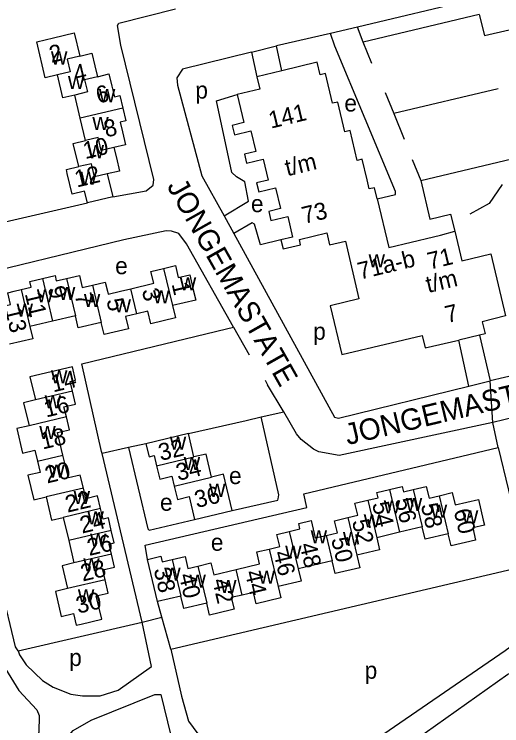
# Model space of a CAD drawing. Extents: x 157646 to 159241, y 379213 to 381217.
# Drawn here: x 158640 to 158754.8, y 380397.8 to 380565.2 of the extents above; entities that cross this region are included whole.
import ezdxf

# ---------------------------------------------------------------- set-up
doc = ezdxf.new("R2010")
doc.units = 0
for name, color, linetype in [('BLT_Basislijn', 7, 'Continuous'), ('BLT_Bebouwing', 7, 'Continuous'), ('BLT_Centroide', 7, 'Continuous'), ('BLT_Huisnummer', 7, 'Continuous'), ('BLT_Huisnummer_ tussenligend', 7, 'Continuous'), ('BLT_Huisnummer_reeks', 7, 'Continuous'), ('BLT_Onderverdeling_panden', 7, 'Continuous'), ('BLT_Straatnaam', 7, 'Continuous'), ('BLT_Vlakafsluiter', 7, 'Continuous')]:
    doc.layers.add(name, color=color, linetype=linetype)

msp = doc.modelspace()

# ---------------------------------------------------------------- linework, layer by layer
at = {"layer": 'BLT_Basislijn'}
for p, q in [((158748.6, 380568.78), (158720.83, 380562.13)), ((158749.52, 380565.12), (158722.23, 380558.58)), ((158720.83, 380562.13), (158714.5, 380560.63)), ((158722.23, 380558.58), (158720.83, 380562.13)), ((158714.5, 380560.63), (158701.8, 380557.72)), ((158724.23, 380553.53), (158722.23, 380558.58)), ((158695.87, 380556.27), (158701.8, 380557.72)), ((158703.05, 380551.83), (158701.8, 380557.72)), ((158695.87, 380556.27), (158697.19, 380550.42)), ((158727.38, 380546.78), (158729.39, 380541.81)), ((158753.96, 380547.62), (158729.39, 380541.81)), ((158729.39, 380541.81), (158731.83, 380535.76)), ((158735.74, 380526.08), (158770.24, 380534.28)), ((158733.76, 380530.98), (158735.74, 380526.08)), ((158735.74, 380526.08), (158737.91, 380516.97)), ((158754.91, 380525.13), (158751.87, 380520.64)), ((158636.89, 380516.06), (158657.28, 380520.79)), ((158751.87, 380520.64), (158747.31, 380518.13)), ((158737.91, 380516.97), (158742.72, 380518.12)), ((158742.72, 380518.12), (158743.74, 380514.12)), ((158689.46, 380517.76), (158691.75, 380513.61)), ((158690.04, 380491.18), (158691.66, 380491.57)), ((158691.66, 380491.57), (158695.33, 380485.05)), ((158749.6, 380489.64), (158752.06, 380478.89)), ((158747.1, 380477.7), (158744.71, 380488.46)), ((158781.68, 380486.03), (158752.06, 380478.89)), ((158699.09, 380479.09), (158699.67, 380478.01)), ((158747.1, 380477.7), (158752.06, 380478.89)), ((158698.22, 380470.41), (158703.49, 380471.61)), ((158681.06, 380466.49), (158694.63, 380469.59)), ((158694.63, 380469.59), (158698.22, 380470.41)), ((158757.93, 380470.35), (158752.7, 380469.12)), ((158753.97, 380463.22), (158752.7, 380469.12)), ((158666.96, 380463.21), (158660.75, 380461.83)), ((158671.07, 380464.12), (158666.96, 380463.21)), ((158753.97, 380463.22), (158760.68, 380435.43)), ((158670.16, 380422.16), (158660.75, 380461.83)), ((158676.88, 380415.8), (158760.68, 380435.43)), ((158674.82, 380423.29), (158673.8, 380426.98)), ((158670.16, 380422.16), (158674.82, 380423.29)), ((158676.88, 380415.8), (158674.82, 380423.29)), ((158640.99, 380415.42), (158670.16, 380422.16))]:
    msp.add_line(p, q, dxfattribs=at)
for points in [[(158663.23, 380522.2), (158671.15, 380523.61), (158672.75, 380524.97), (158672.91, 380526.31), (158665.17, 380557.86), (158664.4, 380562.53), (158664.71, 380563.08), (158678.05, 380566.44)], [(158749.52, 380565.12), (158750.77, 380560.13), (158763.38, 380563.06)], [(158725.47, 380521.76), (158729.79, 380522.78), (158729.84, 380523.46), (158715.51, 380557.61), (158714.5, 380560.63)], [(158695.87, 380556.27), (158679.65, 380552.26), (158678.32, 380550.16), (158678.5, 380548.44), (158684.18, 380527.16), (158689.46, 380517.76)], [(158689.46, 380517.76), (158695.24, 380521.2), (158694.33, 380525.74), (158692.34, 380526.87), (158691.3, 380527.95), (158687.66, 380544.81), (158692.51, 380546.27)], [(158702.82, 380512.07), (158698.03, 380510.93), (158696.61, 380515.79), (158696.03, 380516.11), (158691.75, 380513.61)], [(158691.66, 380491.57), (158680.6, 380511.16), (158678.79, 380513.56), (158677.11, 380514.16), (158675.83, 380514.19), (158665.87, 380512.12), (158626.43, 380502.53)], [(158691.75, 380513.61), (158715.44, 380470.35), (158716.4, 380470.15), (158747.1, 380477.7)], [(158660.75, 380461.83), (158660.63, 380462.33), (158655.94, 380482.92), (158690.04, 380491.18)], [(158703.49, 380471.61), (158703.35, 380471.85), (158699.67, 380478.01)], [(158752.7, 380469.12), (158716.57, 380461.33), (158711.76, 380462.19), (158710.51, 380462.83), (158707.6, 380465.15), (158706.51, 380466.44), (158703.49, 380471.61)], [(158691.34, 380448.41), (158702.07, 380450.86), (158702.19, 380451.15), (158702.33, 380452.13), (158698.22, 380470.41)], [(158666.96, 380463.21), (158671.49, 380444.12), (158671.78, 380443.82), (158682.52, 380446.32)], [(158671.45, 380436.9), (158670.9, 380440.23), (158708.94, 380449.13), (158708.26, 380452.34), (158753.97, 380463.22)], [(158640.99, 380415.42), (158640.35, 380416.32), (158630.17, 380458.72)], [(158676.88, 380415.8), (158679.42, 380404.71), (158681.08, 380398.82), (158684.34, 380394.4), (158690.94, 380389.31), (158696.61, 380386.28), (158700.87, 380385.87), (158703.42, 380386.44), (158723.08, 380393.09), (158755.66, 380415.5), (158760.98, 380419.43), (158761.71, 380420.06), (158763.01, 380422.53), (158763.14, 380425.85), (158760.68, 380435.43)], [(158633.39, 380424.75), (158636.69, 380413.23), (158641.14, 380406.08), (158645.36, 380401.49), (158645.92, 380400.19), (158645.87, 380396.15), (158642.14, 380389.54), (158637.32, 380383.71), (158629.31, 380376.48), (158618.08, 380369), (158616.64, 380365.53)], [(158865.33, 380404.66), (158862.93, 380404.33), (158829.98, 380394.75), (158791.97, 380380.62), (158784.02, 380378.79), (158775.9, 380378.79), (158771.92, 380379.43), (158746.4, 380387.3), (158730.56, 380390.86), (158731.93, 380392.63), (158756.24, 380409.89), (158774.96, 380417.79), (158782.42, 380420.2), (158791.28, 380422.16), (158800.46, 380423.42), (158810.27, 380423.74), (158829.36, 380421.99), (158856.88, 380417.61), (158882.05, 380414.86), (158884.02, 380407.76), (158883.81, 380407.19), (158865.33, 380404.66)], [(158640.99, 380415.42), (158641.3, 380414.46), (158642.89, 380412.12), (158646.72, 380408.42), (158649.2, 380406.85), (158653.39, 380405.24), (158656.15, 380404.81), (158660.3, 380404.8), (158664.53, 380406.14), (158672.33, 380411.71), (158670.16, 380422.16)], [(158650.34, 380354.23), (158643.53, 380351.14), (158636.05, 380348.72), (158629.53, 380347.18), (158628.73, 380347.49), (158627.46, 380349.28), (158623.23, 380365.28), (158623.31, 380365.92), (158635.1, 380375.05), (158641.94, 380381.32), (158646.74, 380387.23), (158648.96, 380390.9), (158653.93, 380396.66), (158658.17, 380399.07), (158673.12, 380405.09), (158674.59, 380405.15), (158678.37, 380389.37), (158678.5, 380376.95), (158678.37, 380375.21), (158677.26, 380372.51), (158675.22, 380370.07), (158673.85, 380368.91), (158656.19, 380357.3), (158650.34, 380354.23)]]:
    msp.add_lwpolyline(points, dxfattribs=at)
at = {"layer": 'BLT_Bebouwing'}
for p, q in [((158703.05, 380551.83), (158697.19, 380550.42)), ((158655.58, 380540.69), (158654.29, 380546.15)), ((158656.83, 380535.43), (158655.58, 380540.69)), ((158663.23, 380522.2), (158657.28, 380520.79)), ((158649.08, 380492.93), (158643.74, 380491.66)), ((158654.46, 380494.22), (158649.08, 380492.93)), ((158749.6, 380489.64), (158744.71, 380488.46)), ((158681.06, 380466.49), (158671.07, 380464.12)), ((158682.36, 380461.02), (158681.06, 380466.49)), ((158682.52, 380446.32), (158691.34, 380448.41)), ((158651.59, 380446.8), (158652.87, 380441.37)), ((158736.08, 380444.54), (158730.79, 380443.29)), ((158730.79, 380443.29), (158725.38, 380442.01)), ((158652.87, 380441.37), (158654.12, 380436.07)), ((158673.8, 380426.98), (158671.45, 380436.9)), ((158714.9, 380436.58), (158706.89, 380434.68)), ((158679.27, 380428.28), (158673.8, 380426.98))]:
    msp.add_line(p, q, dxfattribs=at)
for points in [[(158650.22, 380550.9), (158647.35, 380550.22), (158645.35, 380558.68), (158649.31, 380559.62), (158654.18, 380560.78), (158655.47, 380555.33)], [(158655.47, 380555.33), (158658.34, 380556.01), (158659.06, 380552.99)], [(158725.47, 380521.76), (158724.85, 380524.35), (158723.65, 380524.06), (158723.14, 380526.19), (158721.97, 380531.05), (158720.79, 380530.76), (158719.1, 380537.79), (158717.9, 380537.5), (158716.21, 380544.5), (158715, 380544.21), (158713.32, 380551.2), (158712.11, 380550.91), (158711.4, 380553.85), (158703.05, 380551.83)], [(158659.06, 380552.99), (158659.65, 380550.47)], [(158654.29, 380546.15), (158651.5, 380545.49), (158650.22, 380550.9)], [(158659.65, 380550.47), (158662.36, 380551.11), (158663.04, 380548.22)], [(158697.19, 380550.42), (158697.88, 380547.56), (158692.51, 380546.27)], [(158663.04, 380548.22), (158663.63, 380545.73), (158664.91, 380546.03), (158665.61, 380543.06)], [(158692.51, 380546.27), (158694.11, 380539.65), (158691.34, 380538.98), (158691.87, 380536.8), (158695.79, 380537.75), (158696.96, 380532.88), (158694.23, 380532.22), (158694.75, 380530.09), (158698.65, 380531.03), (158699.83, 380526.15), (158697.1, 380525.49), (158697.61, 380523.37), (158701.58, 380524.32), (158702.75, 380519.45), (158699.98, 380518.79), (158700.49, 380516.65), (158704.43, 380517.6), (158705.6, 380512.74), (158702.82, 380512.07)], [(158665.61, 380543.06), (158666.31, 380540.09), (158664.99, 380539.78), (158665.53, 380537.49)], [(158665.53, 380537.49), (158666.26, 380534.42), (158663.52, 380533.77)], [(158655.25, 380529.3), (158653.96, 380534.75), (158656.83, 380535.43)], [(158663.52, 380533.77), (158664.09, 380531.39)], [(158664.09, 380531.39), (158664.83, 380528.27), (158661.96, 380527.59)], [(158657.28, 380520.79), (158656.63, 380523.55), (158653.69, 380522.86), (158652.53, 380527.73), (158652.33, 380528.61), (158655.25, 380529.3)], [(158661.96, 380527.59), (158663.23, 380522.2)], [(158725.47, 380521.76), (158728.24, 380510.28), (158738.73, 380512.81), (158740.39, 380513.21)], [(158702.82, 380512.07), (158703.34, 380509.94), (158707.48, 380510.94), (158707.19, 380512.16), (158713.64, 380513.72), (158714.31, 380510.92), (158718, 380511.78)], [(158740.39, 380513.21), (158743.74, 380514.12)], [(158743.74, 380514.12), (158745.39, 380507.15), (158752.24, 380508.77), (158755.67, 380494.22), (158750.2, 380492.82), (158750.89, 380489.95), (158749.6, 380489.64)], [(158718, 380511.78), (158721.21, 380498.21), (158714.41, 380496.58), (158717.17, 380485.11), (158736.07, 380489.58), (158736.76, 380486.65), (158744.71, 380488.46)], [(158667.48, 380500.58), (158672.9, 380501.86), (158672.24, 380504.66), (158675.23, 380505.37)], [(158675.23, 380505.37), (158678, 380506.03), (158678.67, 380503.23), (158681.37, 380503.87), (158682.29, 380500.01), (158682.79, 380497.93), (158677.32, 380496.63)], [(158641.67, 380500.39), (158644.02, 380500.95), (158643.71, 380502.26), (158646.68, 380502.97)], [(158646.68, 380502.97), (158649.66, 380503.67), (158649.96, 380502.42), (158652.37, 380502.99)], [(158652.37, 380502.99), (158655.4, 380503.71), (158656.08, 380500.84), (158658.44, 380501.41)], [(158658.44, 380501.41), (158661.49, 380502.13), (158662, 380500), (158662.18, 380499.3), (158665.07, 380500), (158667.48, 380500.58)], [(158636.81, 380496.33), (158639.21, 380496.9), (158638.56, 380499.64), (158640.03, 380500), (158641.67, 380500.39)], [(158677.32, 380496.63), (158678.01, 380493.73), (158672.21, 380492.35), (158671.52, 380495.27), (158668.9, 380494.64)], [(158668.9, 380494.64), (158666.27, 380494.02), (158666.96, 380491.14), (158661.21, 380489.78), (158660.52, 380492.66)], [(158660.52, 380492.66), (158655.13, 380491.38), (158654.46, 380494.22)], [(158643.74, 380491.66), (158644.42, 380488.83), (158638.91, 380487.52)], [(158653.75, 380476.47), (158653.21, 380478.78), (158654.51, 380479.08), (158653.77, 380482.22), (158643.75, 380479.86), (158645.04, 380474.41)], [(158652.32, 380470.42), (158651.76, 380472.77), (158654.48, 380473.41), (158653.75, 380476.47)], [(158645.04, 380474.41), (158642.26, 380473.76), (158643.54, 380468.35)], [(158651.53, 380461.4), (158650.27, 380466.74), (158653.03, 380467.39), (158652.32, 380470.42)], [(158643.54, 380468.35), (158640.68, 380467.67), (158642.03, 380461.92), (158644.91, 380462.6), (158645.52, 380459.99)], [(158671.07, 380464.12), (158671.8, 380461.04), (158672.99, 380461.32), (158673.56, 380458.94)], [(158656.33, 380453.67), (158655.61, 380456.73), (158652.79, 380456.06), (158651.53, 380461.4)], [(158686.51, 380456.26), (158685.22, 380461.7), (158682.36, 380461.02)], [(158645.52, 380459.99), (158646.14, 380457.38), (158643.27, 380456.71), (158644.63, 380450.92), (158647.54, 380451.6)], [(158673.56, 380458.94), (158674.3, 380455.82), (158677.15, 380456.5), (158677.7, 380454.17)], [(158691.34, 380448.41), (158689.32, 380456.93), (158686.51, 380456.26)], [(158660.37, 380448.87), (158659.68, 380451.83), (158656.92, 380451.18), (158656.33, 380453.67)], [(158677.7, 380454.17), (158678.45, 380451.01), (158681.25, 380451.68), (158682.52, 380446.32)], [(158723.29, 380450.82), (158725.71, 380451.4), (158725.42, 380452.66), (158728.4, 380453.37)], [(158728.4, 380453.37), (158731.38, 380454.07), (158731.68, 380452.8), (158733.99, 380453.35)], [(158733.99, 380453.35), (158737.06, 380454.07), (158737.71, 380451.31), (158740.11, 380451.88)], [(158740.11, 380451.88), (158743.19, 380452.61), (158743.87, 380449.72), (158749.32, 380451.01), (158750.47, 380446.14), (158750.75, 380444.95), (158748, 380444.3), (158748.68, 380441.44), (158742.91, 380440.07), (158742.23, 380442.95)], [(158647.54, 380451.6), (158648.82, 380446.15), (158651.59, 380446.8)], [(158718.59, 380446.75), (158720.93, 380447.3), (158720.27, 380450.1), (158723.29, 380450.82)], [(158662.9, 380443.73), (158662.21, 380446.66), (158660.96, 380446.37), (158660.37, 380448.87)], [(158704.8, 380443.47), (158707.32, 380444.07), (158707.02, 380445.34), (158709.97, 380446.04), (158710.93, 380441.95), (158713.48, 380442.56)], [(158713.48, 380442.56), (158716.12, 380443.18), (158715.45, 380446.01), (158718.59, 380446.75)], [(158742.23, 380442.95), (158736.76, 380441.65), (158736.08, 380444.54)], [(158662.97, 380438.15), (158662.42, 380440.53), (158663.59, 380440.8), (158662.9, 380443.73)], [(158700.07, 380439.34), (158702.57, 380439.94), (158701.89, 380442.78), (158704.8, 380443.47)], [(158725.38, 380442.01), (158726.05, 380439.18), (158720.69, 380437.91)], [(158692.33, 380434.53), (158697.81, 380435.83), (158697.14, 380438.65), (158700.07, 380439.34)], [(158661.44, 380432.12), (158660.89, 380434.45), (158663.69, 380435.11), (158662.97, 380438.15)], [(158671.45, 380436.9), (158674.58, 380437.64), (158674.89, 380436.34), (158677.23, 380436.89)], [(158677.23, 380436.89), (158680.28, 380437.61), (158680.94, 380434.79), (158683.29, 380435.35)], [(158720.69, 380437.91), (158721.39, 380434.96), (158715.6, 380433.59), (158714.9, 380436.58)], [(158654.12, 380436.07), (158651.31, 380435.41), (158652.58, 380430.03)], [(158683.29, 380435.35), (158686.37, 380436.08), (158687.04, 380433.28), (158692.33, 380434.53)], [(158706.89, 380434.68), (158707.57, 380431.79), (158702.16, 380430.51)], [(158652.58, 380430.03), (158649.74, 380429.36), (158651.12, 380423.5), (158654.01, 380424.18), (158654.66, 380421.44), (158655.77, 380421.71), (158660.64, 380422.85), (158659.35, 380428.33), (158662.17, 380429), (158661.44, 380432.12)], [(158702.16, 380430.51), (158702.8, 380427.84), (158696.98, 380426.47), (158696.35, 380429.14), (158693.75, 380428.53)], [(158685.36, 380426.6), (158679.98, 380425.32), (158679.27, 380428.28)], [(158693.75, 380428.53), (158691.16, 380427.91), (158691.81, 380425.17), (158690.89, 380424.96), (158686.02, 380423.8), (158685.36, 380426.6)]]:
    msp.add_lwpolyline(points, dxfattribs=at)
at = {"layer": 'BLT_Onderverdeling_panden'}
for p, q in [((158665.61, 380543.06), (158655.58, 380540.69)), ((158675.23, 380505.37), (158677.32, 380496.63)), ((158646.68, 380502.97), (158649.08, 380492.93)), ((158652.37, 380502.99), (158654.46, 380494.22)), ((158658.44, 380501.41), (158660.52, 380492.66)), ((158641.67, 380500.39), (158643.74, 380491.66)), ((158668.9, 380494.64), (158667.48, 380500.58)), ((158653.75, 380476.47), (158645.04, 380474.41)), ((158652.32, 380470.42), (158643.54, 380468.35)), ((158645.52, 380459.99), (158651.53, 380461.4)), ((158673.56, 380458.94), (158682.36, 380461.02)), ((158677.7, 380454.17), (158686.51, 380456.26)), ((158656.33, 380453.67), (158647.54, 380451.6)), ((158728.4, 380453.37), (158730.79, 380443.29)), ((158733.99, 380453.35), (158736.08, 380444.54)), ((158740.11, 380451.88), (158742.23, 380442.95)), ((158723.29, 380450.82), (158725.38, 380442.01)), ((158660.37, 380448.87), (158651.59, 380446.8)), ((158718.59, 380446.75), (158720.69, 380437.91)), ((158662.9, 380443.73), (158652.87, 380441.37)), ((158704.8, 380443.47), (158706.89, 380434.68)), ((158713.48, 380442.56), (158714.9, 380436.58)), ((158700.07, 380439.34), (158702.16, 380430.51)), ((158662.97, 380438.15), (158654.12, 380436.07)), ((158677.23, 380436.89), (158679.27, 380428.28)), ((158683.29, 380435.35), (158685.36, 380426.6)), ((158693.75, 380428.53), (158692.33, 380434.53)), ((158661.44, 380432.12), (158652.58, 380430.03))]:
    msp.add_line(p, q, dxfattribs=at)
for points in [[(158655.47, 380555.33), (158652.49, 380554.62), (158653.2, 380551.6), (158650.22, 380550.9)], [(158659.65, 380550.47), (158656.63, 380549.75), (158657.31, 380546.87), (158654.29, 380546.15)], [(158663.52, 380533.77), (158660.54, 380533.07), (158659.81, 380536.14), (158656.83, 380535.43)], [(158661.96, 380527.59), (158658.97, 380526.88), (158658.23, 380530), (158655.25, 380529.3)]]:
    msp.add_lwpolyline(points, dxfattribs=at)
at = {"layer": 'BLT_Vlakafsluiter'}
msp.add_line((158752.7, 380469.12), (158752.06, 380478.89), dxfattribs=at)

# ---------------------------------------------------------------- texts
at = {"layer": 'BLT_Centroide'}
for s, p in [('w', (158648.7, 380553.32)), ('w', (158652.69, 380547.57)), ('p', (158682.68, 380545.31)), ('w', (158659.98, 380544.47)), ('e', (158717.77, 380542.27)), ('w', (158658.44, 380537.92)), ('w', (158657.32, 380531.29)), ('w', (158655.64, 380525.06)), ('e', (158695.78, 380518.6)), ('w', (158723.47, 380505.64)), ('e', (158663.81, 380504)), ('w', (158679.02, 380500.17)), ('w', (158645.38, 380497.36)), ('w', (158650.56, 380497.92)), ('w', (158672.75, 380497.14)), ('w', (158656.44, 380496.31)), ('w', (158663.67, 380495.02)), ('w', (158640.61, 380494.02)), ('p', (158710.42, 380488.58)), ('w', (158648.71, 380478.31)), ('w', (158647.21, 380472.41)), ('w', (158645.95, 380465.22)), ('w', (158676.68, 380462.72)), ('w', (158679.95, 380457.94)), ('w', (158648.08, 380456.16)), ('e', (158690.62, 380454.63)), ('w', (158685.92, 380451.62)), ('w', (158654.03, 380449.91)), ('e', (158674.37, 380448.35)), ('w', (158732.23, 380448.28)), ('w', (158727.05, 380447.72)), ('w', (158738.11, 380446.69)), ('w', (158657.28, 380445.12)), ('w', (158745.44, 380445.38)), ('w', (158722.33, 380444.44)), ('w', (158657.89, 380439.91)), ('w', (158709.84, 380440.69)), ('w', (158717.44, 380440.25)), ('e', (158686.34, 380438.94)), ('w', (158703.83, 380437.08)), ('w', (158656.3, 380434.09)), ('w', (158675.36, 380431.89)), ('w', (158697.56, 380431.19)), ('w', (158681.3, 380430.25)), ('w', (158688.52, 380429.02)), ('w', (158655.03, 380426.78)), ('p', (158652.98, 380411.83)), ('p', (158722.55, 380408.83))]:
    msp.add_text(s, height=4, dxfattribs=at).set_placement(p)
at = {"layer": 'BLT_Huisnummer'}
for s, rotation, p in [('2', 13.2996, (158648.79, 380553.7)), ('6', 13.2996, (158659.81, 380544.11)), ('12', 13.2996, (158654.77, 380524.38)), ('9', 283.4015, (158647.95, 380500.77)), ('1', 283.3982, (158677.08, 380501.69)), ('5', 283.3963, (158661.72, 380497.88)), ('14', 13.2651, (158649.22, 380476.2)), ('18', 13.2651, (158646.73, 380462.75)), ('32', 13.3175, (158674.52, 380460.06)), ('22', 13.2651, (158652.57, 380447.89)), ('36', 13.3321, (158683.01, 380448.98)), ('54', 283.3353, (158724.27, 380450.02)), ('60', 283.3353, (158743.49, 380448.38)), ('26', 13.2651, (158657.71, 380437.71)), ('50', 283.3353, (158714.64, 380441.68)), ('46', 283.3353, (158701.05, 380438.5)), ('38', 283.3365, (158672.86, 380434.54)), ('42', 283.325, (158686.63, 380431.98)), ('30', 13.2651, (158655.11, 380424.12))]:
    msp.add_text(s, height=4, rotation=rotation, dxfattribs=at).set_placement(p)
at = {"layer": 'BLT_Huisnummer_ tussenligend'}
for s, rotation, p in [('4', 13.2996, (158654.48, 380549.1)), ('8', 13.2996, (158661.68, 380536.15)), ('10', 13.2996, (158656.76, 380531.06)), ('11', 283.4015, (158642.52, 380499.39)), ('7', 283.3963, (158654.25, 380499.12)), ('3', 283.3982, (158670.07, 380500.23)), ('13', 283.4015, (158637.85, 380495.7)), ('16', 13.2651, (158647.55, 380470.28)), ('20', 13.2651, (158647.78, 380454.76)), ('34', 13.3175, (158678.63, 380455.37)), ('56', 283.3353, (158729.62, 380450.92)), ('58', 283.3353, (158735.75, 380449.68)), ('24', 13.2651, (158656.01, 380442.97)), ('52', 283.3353, (158719.54, 380445.91)), ('48', 283.3353, (158707.19, 380440.39)), ('28', 13.2651, (158656.16, 380431.69)), ('40', 283.3365, (158678.77, 380433.21)), ('44', 283.325, (158694.32, 380433.89))]:
    msp.add_text(s, height=4, rotation=rotation, dxfattribs=at).set_placement(p)
at = {"layer": 'BLT_Huisnummer_reeks'}
for s, rotation, p in [('141', 13.5546, (158700.47, 380538.23)), ('t/m', 13.5546, (158704.33, 380527.03)), ('73', 13.5546, (158708.3, 380515.82)), ('71a-b', 13.5471, (158721.44, 380502.71)), ('71', 13.534, (158737.85, 380505.06)), ('t/m', 13.4193, (158737.49, 380499.57)), ('7', 13.4193, (158741.98, 380492.49))]:
    msp.add_text(s, height=4, rotation=rotation, dxfattribs=at).set_placement(p)
at = {"layer": 'BLT_Straatnaam'}
for rotation, p in [(299.4429, (158675.88, 380524.72)), (13.3867, (158718.53, 380463.77))]:
    msp.add_text('JONGEMASTATE', height=5, rotation=rotation, dxfattribs=at).set_placement(p)

doc.saveas('drawing.dxf')
